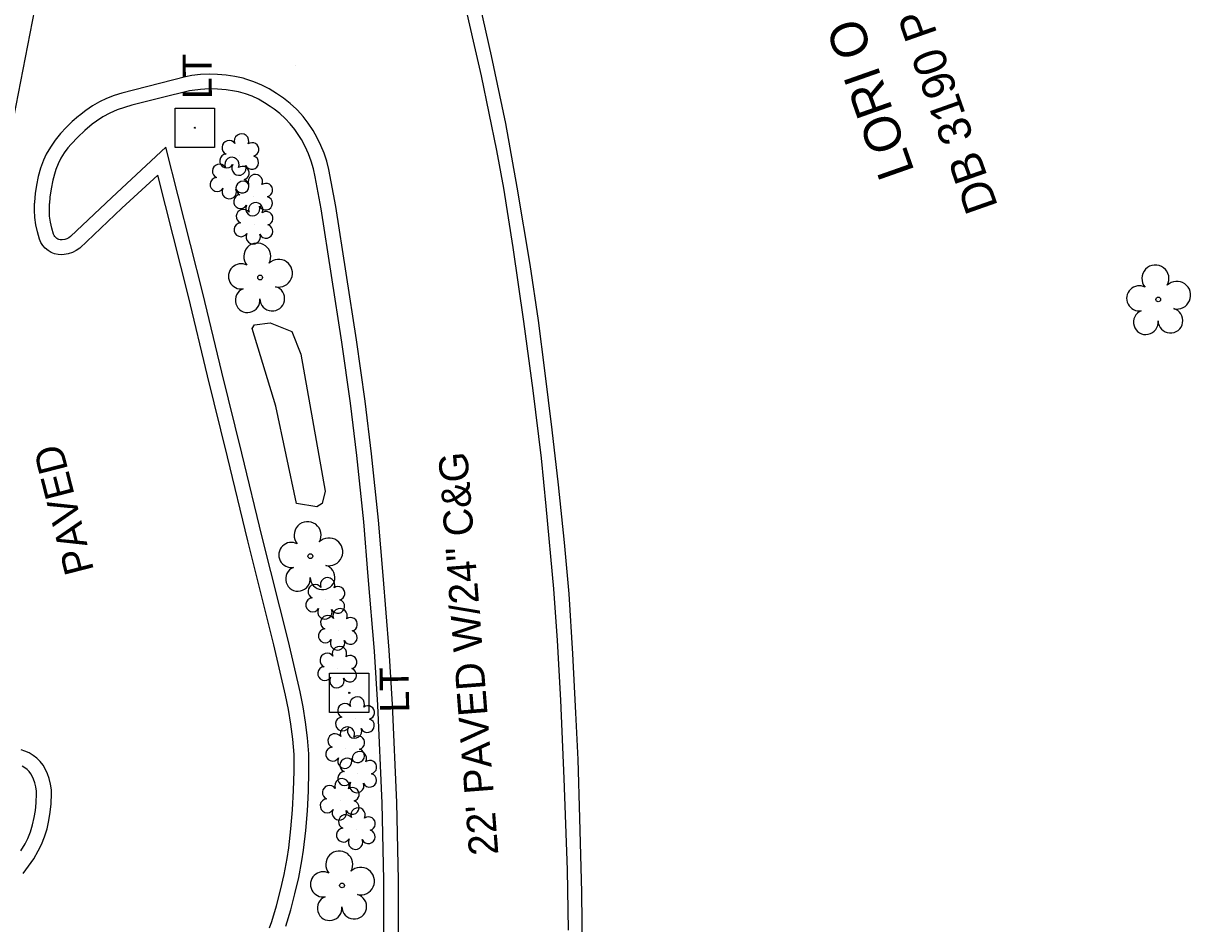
# Model space of a CAD drawing. Extents: x 1614611 to 1617571, y 898867 to 905462.
# Drawn here: x 1615825.7 to 1615985.9, y 904156.5 to 904280.1 of the extents above; entities that cross this region are included whole.
import ezdxf

# ---------------------------------------------------------------- set-up
doc = ezdxf.new("R2010")
doc.units = 0
for name, color, linetype in [('Exist Boundary Watershed Residential C 05', 7, 'Continuous'), ('Exist Roads Curbs Text', 7, 'Continuous'), ('Exist Roads EOP Other Text', 7, 'Continuous'), ('Exist Utilities Other Pole With Base CELL', 7, 'Continuous'), ('Exist Utilities Other Pole With Base Leader', 7, 'Continuous'), ('Exist Utilities Other Pole With Base Text', 7, 'Continuous'), ('Exist Vegetation Hedge Row', 7, 'Continuous'), ('Exist Vegetation Shrub CELL', 7, 'Continuous'), ('Exist Vegetation Tree CELL', 7, 'Continuous'), ('Prop Drainage Structure Pipe Removal', 7, 'Continuous'), ('Prop Drainage Structure Pipe Removal Label', 7, 'Continuous'), ('Prop Erosion Embankment Toe Protection with Rip Rap 3 Detail CELL', 7, 'Continuous'), ('Scratch_Level_1', 7, 'Continuous')]:
    doc.layers.add(name, color=color, linetype=linetype)

msp = doc.modelspace()

# ---------------------------------------------------------------- linework, layer by layer
at = {"layer": 'Exist Boundary Watershed Residential C 05'}
for points in [[(1615893.5, 904257.65), (1615891.93, 904266.36), (1615889.96, 904275.68), (1615887.58, 904286.27), (1615885.87, 904293.7), (1615885.64, 904294.86), (1615885.5, 904296.02), (1615885.43, 904297.19), (1615885.44, 904298.37), (1615885.53, 904299.54), (1615885.57, 904299.9), (1615885.81, 904300.71), (1615886.13, 904301.49), (1615886.52, 904302.24), (1615886.98, 904302.96), (1615887.5, 904303.62), (1615887.72, 904303.86), (1615888.36, 904304.53), (1615889.06, 904305.14), (1615889.8, 904305.68), (1615890.59, 904306.16), (1615891.42, 904306.57), (1615892.28, 904306.9), (1615893.01, 904307.12)], [(1615866.57, 904254.69), (1615865.75, 904259.08), (1615865.52, 904260.15), (1615865.22, 904261.21), (1615864.84, 904262.23), (1615864.39, 904263.23), (1615863.86, 904264.2), (1615863.52, 904264.75), (1615862.96, 904265.57), (1615862.33, 904266.35), (1615861.65, 904267.08), (1615860.91, 904267.74), (1615860.11, 904268.35), (1615859.59, 904268.7), (1615858.79, 904269.24), (1615857.95, 904269.72), (1615857.08, 904270.13), (1615856.17, 904270.46), (1615855.24, 904270.71), (1615854.68, 904270.83), (1615853.52, 904271.01), (1615852.35, 904271.11), (1615851.18, 904271.12), (1615850.01, 904271.06), (1615848.85, 904270.92), (1615848.49, 904270.87), (1615844.63, 904269.92), (1615840.59, 904268.9), (1615839.56, 904268.6), (1615838.55, 904268.24), (1615837.56, 904267.79), (1615836.62, 904267.28), (1615835.71, 904266.7), (1615835.13, 904266.27), (1615834.12, 904265.42), (1615833.17, 904264.52), (1615832.27, 904263.56), (1615831.81, 904263.02), (1615831.3, 904262.34), (1615830.85, 904261.62), (1615830.47, 904260.86), (1615830.17, 904260.07), (1615830.07, 904259.75), (1615829.75, 904258.6), (1615829.51, 904257.43), (1615829.34, 904256.25), (1615829.28, 904255.4)], [(1615861.74, 904156.19), (1615862.4, 904158.42), (1615862.98, 904160.65), (1615863.49, 904162.9), (1615863.9, 904165.16), (1615864.14, 904166.65), (1615864.45, 904169.34), (1615864.68, 904172.04), (1615864.83, 904174.73), (1615864.9, 904177.43), (1615864.89, 904179.86), (1615864.7, 904182.06), (1615864.43, 904184.2), (1615864.09, 904186.33), (1615863.68, 904188.35), (1615862.07, 904195.27), (1615858.48, 904209.6), (1615855.68, 904221.11), (1615852.95, 904232.23), (1615850.32, 904243.11), (1615845.27, 904263.12), (1615837.83, 904256.23), (1615832.14, 904250.86), (1615831.91, 904250.7), (1615831.64, 904250.57), (1615831.36, 904250.47), (1615831.03, 904250.41), (1615830.95, 904250.41), (1615830.74, 904250.42), (1615830.58, 904250.46), (1615830.41, 904250.52), (1615830.27, 904250.61), (1615830.13, 904250.72), (1615830.02, 904250.85), (1615829.93, 904251), (1615829.84, 904251.21), (1615829.6, 904252), (1615829.42, 904252.83), (1615829.3, 904253.67), (1615829.26, 904254.52), (1615829.28, 904255.4)], [(1615899.79, 904096.52), (1615900.18, 904099.49), (1615900.77, 904107.74), (1615901.33, 904116.93), (1615901.83, 904128.29), (1615902.14, 904137.09), (1615902.4, 904145.94), (1615902.44, 904152.54), (1615902.38, 904160.85), (1615902.1, 904171.04), (1615901.84, 904179.09), (1615901.55, 904185.49), (1615901.14, 904193.58), (1615900.6, 904201.84), (1615899.96, 904208.86), (1615899.17, 904216.8), (1615898.31, 904224.32), (1615897.3, 904232.49), (1615896.4, 904239.36), (1615895.25, 904247.03), (1615893.5, 904257.65)], [(1615873.06, 904101.28), (1615873.63, 904112.68), (1615874.39, 904125.07), (1615875.04, 904140.12), (1615875.19, 904147.13), (1615875.17, 904162.5), (1615874.94, 904173.09), (1615874.35, 904186.53), (1615873.89, 904193.95), (1615873.05, 904204.18), (1615872.42, 904211.71), (1615871.45, 904220.8), (1615870.59, 904227.98), (1615869.39, 904236.37), (1615866.57, 904254.69)], [(1615825.36, 904166.55), (1615825.92, 904167.52), (1615826.29, 904168.24), (1615826.65, 904169.15), (1615826.95, 904170.12), (1615827.18, 904171.1), (1615827.35, 904172.1), (1615827.45, 904173.14), (1615827.47, 904173.42), (1615827.51, 904174.13), (1615827.48, 904174.72), (1615827.4, 904175.31), (1615827.26, 904175.89), (1615827.09, 904176.37), (1615826.92, 904176.77), (1615826.71, 904177.11), (1615826.47, 904177.42), (1615826.19, 904177.7), (1615825.88, 904177.94), (1615825.54, 904178.15)]]:
    msp.add_lwpolyline(points, dxfattribs=at)
at = {"layer": 'Exist Utilities Other Pole With Base CELL'}
for p, q in [((1615849.24, 904265.8), (1615849.24, 904265.8)), ((1615870.44, 904188.23), (1615870.44, 904188.23))]:
    msp.add_line(p, q, dxfattribs=at)
for points in [[(1615846.52, 904268.5), (1615851.92, 904268.5), (1615851.92, 904263.1), (1615846.52, 904263.1), (1615846.52, 904268.5)], [(1615867.72, 904190.93), (1615873.12, 904190.93), (1615873.12, 904185.53), (1615867.72, 904185.53), (1615867.72, 904190.93)]]:
    msp.add_lwpolyline(points, dxfattribs=at)
for centre in [(1615849.24, 904265.8), (1615870.44, 904188.23)]:
    msp.add_circle(centre, 0.0707, dxfattribs=at)
at = {"layer": 'Exist Utilities Other Pole With Base Leader'}
msp.add_lwpolyline([(1615863.03, 904274.35), (1615863.03, 904274.35), (1615863.03, 904274.35)], dxfattribs=at)
at = {"layer": 'Exist Vegetation Hedge Row'}
msp.add_lwpolyline([(1615863.2, 904214.21), (1615860.34, 904227.56), (1615857.1, 904238.23), (1615857.41, 904238.76), (1615859.56, 904239.03), (1615862.53, 904237.85), (1615863.78, 904234.7), (1615867.11, 904215.91), (1615866.72, 904214.24), (1615865.98, 904213.77), (1615863.2, 904214.21)], dxfattribs=at)
at = {"layer": 'Exist Vegetation Shrub CELL'}
for p, q in [((1615855.41, 904261.95), (1615855.41, 904261.95)), ((1615854.09, 904258.71), (1615854.09, 904258.71)), ((1615857.31, 904256.37), (1615857.31, 904256.37)), ((1615857.37, 904252.5), (1615857.37, 904252.5)), ((1615867.22, 904201.01), (1615867.22, 904201.01)), ((1615868.95, 904196.76), (1615868.95, 904196.76)), ((1615868.86, 904191.57), (1615868.86, 904191.57)), ((1615871.3, 904184.66), (1615871.3, 904184.66)), ((1615869.95, 904180.52), (1615869.95, 904180.52)), ((1615871.6, 904177.16), (1615871.6, 904177.16)), ((1615869.2, 904173.42), (1615869.2, 904173.42)), ((1615871.42, 904169.41), (1615871.42, 904169.41))]:
    msp.add_line(p, q, dxfattribs=at)
for centre, radius, start, end in [((1615853.93, 904263.07), 0.968, 35.8908, 245.4216), ((1615855.64, 904263.99), 0.99, 334.8391, 200.4717), ((1615857.09, 904262.82), 0.929, 284.4567, 126.0861), ((1615853.61, 904261.24), 0.955, 95.1099, 327.9534), ((1615852.61, 904259.83), 0.968, 35.8908, 245.4216), ((1615854.32, 904260.75), 0.99, 334.8391, 200.4717), ((1615855.29, 904260.26), 0.984, 151.2797, 21.387), ((1615855.76, 904259.57), 0.929, 284.4567, 126.0861), ((1615857.05, 904261.02), 0.937, 204.9913, 73.4601), ((1615852.29, 904258), 0.955, 95.1099, 327.9534), ((1615857.54, 904258.41), 0.99, 334.8391, 200.4717), ((1615853.96, 904257.02), 0.984, 151.2797, 21.387), ((1615855.83, 904257.49), 0.968, 35.8908, 245.4216), ((1615855.73, 904257.78), 0.937, 204.9913, 73.4601), ((1615858.99, 904257.24), 0.929, 284.4567, 126.0861), ((1615855.51, 904255.66), 0.955, 95.1099, 327.9534), ((1615858.95, 904255.44), 0.937, 204.9913, 73.4601), ((1615855.89, 904253.63), 0.968, 35.8908, 245.4216), ((1615857.19, 904254.68), 0.984, 151.2797, 21.387), ((1615857.6, 904254.54), 0.99, 334.8391, 200.4717), ((1615859.04, 904253.37), 0.929, 284.4567, 126.0861), ((1615855.57, 904251.8), 0.955, 95.1099, 327.9534), ((1615859.01, 904251.58), 0.937, 204.9913, 73.4601), ((1615857.24, 904250.82), 0.984, 151.2797, 21.387), ((1615865.74, 904202.14), 0.968, 35.8908, 245.4216), ((1615867.45, 904203.05), 0.99, 334.8391, 200.4717), ((1615868.89, 904201.88), 0.929, 284.4567, 126.0861), ((1615865.42, 904200.31), 0.955, 95.1099, 327.9534), ((1615867.09, 904199.33), 0.984, 151.2797, 21.387), ((1615868.86, 904200.08), 0.937, 204.9913, 73.4601), ((1615869.18, 904198.8), 0.99, 334.8391, 200.4717), ((1615867.47, 904197.88), 0.968, 35.8908, 245.4216), ((1615870.62, 904197.63), 0.929, 284.4567, 126.0861), ((1615867.15, 904196.05), 0.955, 95.1099, 327.9534), ((1615870.59, 904195.83), 0.937, 204.9913, 73.4601), ((1615868.82, 904195.07), 0.984, 151.2797, 21.387), ((1615867.38, 904192.7), 0.968, 35.8908, 245.4216), ((1615869.09, 904193.61), 0.99, 334.8391, 200.4717), ((1615870.53, 904192.44), 0.929, 284.4567, 126.0861), ((1615867.06, 904190.87), 0.955, 95.1099, 327.9534), ((1615870.5, 904190.65), 0.937, 204.9913, 73.4601), ((1615868.73, 904189.89), 0.984, 151.2797, 21.387), ((1615869.81, 904185.79), 0.968, 35.8908, 245.4216), ((1615871.52, 904186.7), 0.99, 334.8391, 200.4717), ((1615872.97, 904185.53), 0.929, 284.4567, 126.0861), ((1615869.5, 904183.95), 0.955, 95.1099, 327.9534), ((1615870.18, 904182.56), 0.99, 334.8391, 200.4717), ((1615872.93, 904183.73), 0.937, 204.9913, 73.4601), ((1615868.47, 904181.65), 0.968, 35.8908, 245.4216), ((1615871.17, 904182.98), 0.984, 151.2797, 21.387), ((1615871.62, 904181.39), 0.929, 284.4567, 126.0861), ((1615868.15, 904179.82), 0.955, 95.1099, 327.9534), ((1615871.59, 904179.59), 0.937, 204.9913, 73.4601), ((1615869.82, 904178.84), 0.984, 151.2797, 21.387), ((1615870.12, 904178.29), 0.968, 35.8908, 245.4216), ((1615871.83, 904179.2), 0.99, 334.8391, 200.4717), ((1615873.27, 904178.03), 0.929, 284.4567, 126.0861), ((1615869.8, 904176.46), 0.955, 95.1099, 327.9534), ((1615873.24, 904176.23), 0.937, 204.9913, 73.4601), ((1615867.72, 904174.55), 0.968, 35.8908, 245.4216), ((1615869.43, 904175.46), 0.99, 334.8391, 200.4717), ((1615871.47, 904175.48), 0.984, 151.2797, 21.387), ((1615870.87, 904174.29), 0.929, 284.4567, 126.0861), ((1615867.4, 904172.72), 0.955, 95.1099, 327.9534), ((1615870.84, 904172.49), 0.937, 204.9913, 73.4601), ((1615871.65, 904171.45), 0.99, 334.8391, 200.4717), ((1615869.07, 904171.74), 0.984, 151.2797, 21.387), ((1615869.94, 904170.53), 0.968, 35.8908, 245.4216), ((1615873.09, 904170.27), 0.929, 284.4567, 126.0861), ((1615869.62, 904168.7), 0.955, 95.1099, 327.9534), ((1615873.06, 904168.48), 0.937, 204.9913, 73.4601), ((1615871.29, 904167.72), 0.984, 151.2797, 21.387)]:
    msp.add_arc(centre, radius, start, end, dxfattribs=at)
at = {"layer": 'Exist Vegetation Tree CELL'}
for p, q in [((1615858.19, 904245.24), (1615858.19, 904245.24)), ((1615981.5, 904242.23), (1615981.5, 904242.23)), ((1615865.09, 904206.99), (1615865.09, 904206.99)), ((1615869.44, 904161.79), (1615869.44, 904161.79))]:
    msp.add_line(p, q, dxfattribs=at)
for centre in [(1615858.19, 904245.24), (1615981.5, 904242.23), (1615865.09, 904206.99), (1615869.44, 904161.79)]:
    msp.add_circle(centre, 0.326, dxfattribs=at)
for centre, radius, start, end in [((1615857.8, 904248.12), 1.86, 330.1651, 219.7134), ((1615860.74, 904245.83), 1.9, 257.1011, 134.1999), ((1615855.58, 904245.4), 1.73, 62.6636, 279.3457), ((1615981.11, 904245.1), 1.86, 330.1651, 219.7134), ((1615984.05, 904242.81), 1.9, 257.1011, 134.1999), ((1615856.48, 904242.12), 1.69, 111.5671, 6.231), ((1615859.86, 904242.34), 1.7, 181.2822, 74.56), ((1615978.89, 904242.38), 1.73, 62.6636, 279.3457), ((1615979.79, 904239.1), 1.69, 111.5671, 6.231), ((1615983.17, 904239.33), 1.7, 181.2822, 74.56), ((1615864.71, 904209.87), 1.86, 330.1651, 219.7134), ((1615867.64, 904207.58), 1.9, 257.1011, 134.1999), ((1615862.49, 904207.15), 1.73, 62.6636, 279.3457), ((1615863.39, 904203.87), 1.69, 111.5671, 6.231), ((1615866.76, 904204.09), 1.7, 181.2822, 74.56), ((1615869.06, 904164.66), 1.86, 330.1651, 219.7134), ((1615871.99, 904162.38), 1.9, 257.1011, 134.1999), ((1615866.84, 904161.94), 1.73, 62.6636, 279.3457), ((1615867.74, 904158.67), 1.69, 111.5671, 6.231), ((1615871.11, 904158.89), 1.7, 181.2822, 74.56)]:
    msp.add_arc(centre, radius, start, end, dxfattribs=at)
at = {"layer": 'Prop Erosion Embankment Toe Protection with Rip Rap 3 Detail CELL'}
msp.add_line((1615808.87, 904188.06), (1615829.26, 904292.17), dxfattribs=at)
at = {"layer": 'Scratch_Level_1'}
for points in [[(1615891.63, 904257.51), (1615890.68, 904262.67), (1615889.66, 904267.81), (1615888.57, 904272.93), (1615887.64, 904277.08), (1615885.33, 904287.12)], [(1615868.6, 904255), (1615867.63, 904260.06), (1615867.35, 904261.19), (1615866.98, 904262.3), (1615866.55, 904263.38), (1615866.04, 904264.43), (1615865.46, 904265.44), (1615864.81, 904266.41), (1615864.1, 904267.33), (1615863.32, 904268.2), (1615863.18, 904268.34), (1615862.32, 904269.13), (1615861.41, 904269.86), (1615860.45, 904270.52), (1615859.45, 904271.12), (1615858.41, 904271.64), (1615857.33, 904272.1), (1615856.23, 904272.48), (1615855.85, 904272.59), (1615854.7, 904272.85), (1615853.54, 904273.03), (1615852.36, 904273.13), (1615851.18, 904273.15), (1615850, 904273.1), (1615848.83, 904272.96), (1615847.96, 904272.81), (1615839.19, 904270.56), (1615838.14, 904270.23), (1615837.12, 904269.82), (1615836.13, 904269.34), (1615835.18, 904268.79), (1615834.27, 904268.17), (1615833.4, 904267.49), (1615833.26, 904267.37), (1615832.38, 904266.64), (1615831.55, 904265.85), (1615830.78, 904265), (1615830.06, 904264.1), (1615829.42, 904263.15), (1615828.84, 904262.16), (1615828.45, 904261.37), (1615828.05, 904260.25), (1615827.73, 904259.1), (1615827.49, 904257.94), (1615827.33, 904256.76), (1615827.24, 904255.58), (1615827.24, 904255.44)], [(1615859.48, 904155.95), (1615859.8, 904156.83), (1615860.44, 904158.97), (1615861, 904161.13), (1615861.49, 904163.31), (1615861.9, 904165.5), (1615862.12, 904166.93), (1615862.42, 904169.55), (1615862.64, 904172.18), (1615862.79, 904174.82), (1615862.86, 904177.46), (1615862.85, 904179.77), (1615862.67, 904181.85), (1615862.42, 904183.91), (1615862.08, 904185.96), (1615861.68, 904187.92), (1615860.09, 904194.8), (1615856.5, 904209.11), (1615853.7, 904220.63), (1615850.97, 904231.74), (1615848.34, 904242.62), (1615844.14, 904259.29), (1615839.22, 904254.75), (1615833.42, 904249.26), (1615832.94, 904248.94), (1615832.42, 904248.68), (1615831.86, 904248.5), (1615831.29, 904248.39), (1615830.97, 904248.37), (1615830.47, 904248.39), (1615829.98, 904248.5), (1615829.52, 904248.68), (1615829.09, 904248.94), (1615828.7, 904249.26), (1615828.38, 904249.63), (1615828.11, 904250.05), (1615827.92, 904250.51), (1615827.91, 904250.52), (1615827.62, 904251.49), (1615827.41, 904252.48), (1615827.27, 904253.47), (1615827.22, 904254.48), (1615827.24, 904255.44)], [(1615900.52, 904155.67), (1615900.38, 904163.91), (1615899.94, 904176.46), (1615899.48, 904187.22), (1615899.03, 904195.42), (1615898.52, 904202.52), (1615897.47, 904213.87), (1615896.81, 904220.44), (1615895.69, 904229.74), (1615894.41, 904239.18), (1615892.92, 904249.38), (1615891.63, 904257.51)], [(1615877.24, 904147.11), (1615877.21, 904162.52), (1615876.98, 904173.16), (1615876.39, 904186.64), (1615875.93, 904194.1), (1615875.09, 904204.35), (1615874.45, 904211.91), (1615873.48, 904221.03), (1615872.62, 904228.25), (1615871.41, 904236.67), (1615868.6, 904255)], [(1615825.65, 904163.43), (1615826.41, 904164.42), (1615827.11, 904165.45), (1615827.73, 904166.53), (1615828.17, 904167.39), (1615828.59, 904168.47), (1615828.94, 904169.57), (1615829.2, 904170.69), (1615829.39, 904171.83), (1615829.51, 904172.98), (1615829.52, 904173.31), (1615829.57, 904174.11), (1615829.54, 904174.9), (1615829.43, 904175.7), (1615829.24, 904176.47), (1615829.01, 904177.13), (1615828.75, 904177.72), (1615828.41, 904178.28), (1615828.01, 904178.79), (1615827.55, 904179.25), (1615827.04, 904179.65), (1615826.48, 904179.98), (1615825.89, 904180.24), (1615825.38, 904180.4)]]:
    msp.add_lwpolyline(points, dxfattribs=at)

# ---------------------------------------------------------------- texts
at = {"layer": 'Exist Roads Curbs Text'}
msp.add_text('22\' PAVED W/24" C&G', height=4, rotation=94.4248, dxfattribs=at).set_placement((1615890.91, 904166.06))
at = {"layer": 'Exist Roads EOP Other Text'}
msp.add_text('PAVED', height=4, rotation=104.3779, dxfattribs=at).set_placement((1615835.4, 904205.04))
at = {"layer": 'Exist Utilities Other Pole With Base Text'}
for rotation, p in [(90.2791, (1615851.57, 904269.74)), (90.8443, (1615878.67, 904185.54))]:
    msp.add_text('LT', height=4, rotation=rotation, dxfattribs=at).set_placement(p)
at = {"layer": 'Prop Drainage Structure Pipe Removal'}
msp.add_text('LORI O. COE', height=5, rotation=109.3807, dxfattribs=at).set_placement((1615948.07, 904259.82))
at = {"layer": 'Prop Drainage Structure Pipe Removal Label'}
msp.add_text('DB 3190 PG 1148', height=4.5, rotation=109.3807, dxfattribs=at).set_placement((1615959.53, 904255.03))

doc.saveas('drawing.dxf')
